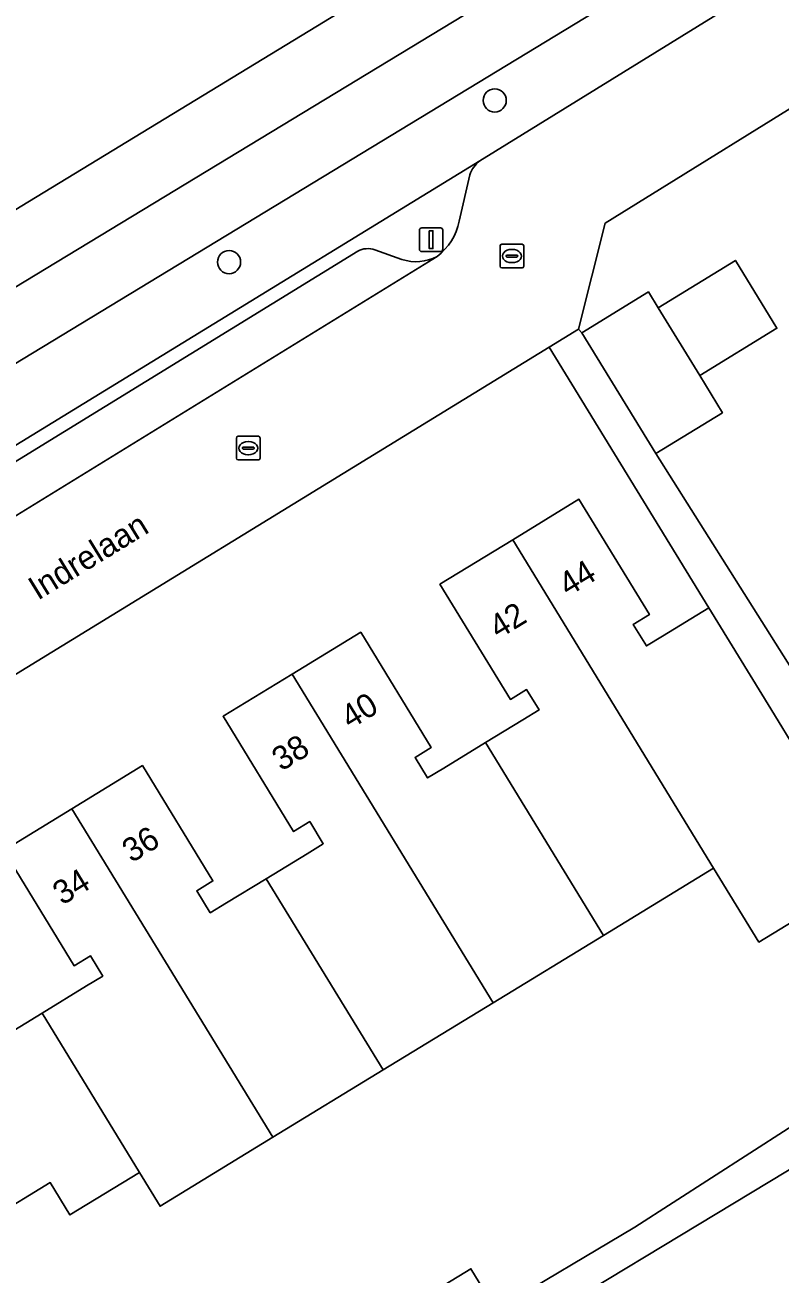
# Model space of a CAD drawing. Extents: x 157767 to 159172, y 387839 to 389425.
# Drawn here: x 158158.7 to 158190.5, y 388403.1 to 388455.8 of the extents above; entities that cross this region are included whole.
import ezdxf

# ---------------------------------------------------------------- set-up
doc = ezdxf.new("R2010")
doc.units = 0
for name, color, linetype in [('IMGEO_Berm_groen', 7, 'Continuous'), ('IMGEO_Boom', 7, 'Continuous'), ('IMGEO_Erf', 7, 'Continuous'), ('IMGEO_Fietspad_open', 7, 'Continuous'), ('IMGEO_Kolk', 7, 'Continuous'), ('IMGEO_Lichtmast', 7, 'Continuous'), ('IMGEO_Muur', 7, 'Continuous'), ('IMGEO_Openbare_ruimte_label', 7, 'Continuous'), ('IMGEO_Pand', 7, 'Continuous'), ('IMGEO_Pand_nummerreeks', 7, 'Continuous'), ('IMGEO_Parkeervlak_open', 7, 'Continuous'), ('IMGEO_Rijbaan_lokaal_open', 7, 'Continuous'), ('IMGEO_Voetpad_open', 7, 'Continuous')]:
    doc.layers.add(name, color=color, linetype=linetype)

msp = doc.modelspace()

# ---------------------------------------------------------------- linework, layer by layer
at = {"layer": 'IMGEO_Berm_groen'}
msp.add_lwpolyline([(158201.147, 388470.704), (158200.534, 388473.716), (158154.413, 388445.618), (158154.35, 388445.722), (158150.494, 388443.392), (158150.371, 388443.318), (158151.9, 388440.83)], close=True, dxfattribs=at)
msp.add_lwpolyline([(158145.025, 388429.907), (158151.076, 388433.606), (158177.876, 388450.031), (158203.622, 388465.947), (158202.285, 388468.212), (158122.311, 388419.644)], dxfattribs=at)
at = {"layer": 'IMGEO_Boom'}
for centre in [(158178.506, 388452.581), (158167.302, 388445.76)]:
    msp.add_circle(centre, 0.489, dxfattribs=at)
at = {"layer": 'IMGEO_Erf'}
for points in [[(158200.3, 388475.991), (158199.947, 388485.226), (158199.35, 388488.215), (158192.323, 388500), (158191.872, 388500.756), (158188.505, 388501.585), (158185.9, 388500), (158141.163, 388472.783), (158140.095, 388469.071), (158154.35, 388445.722), (158154.413, 388445.618), (158200.534, 388473.716)], [(158227.437, 388427.591), (158206.398, 388461.811), (158193.554, 388453.846), (158183.168, 388447.406), (158182.041, 388442.936), (158182.177, 388442.783), (158184.992, 388444.506), (158185.402, 388443.835), (158188.66, 388445.829), (158190.411, 388442.966), (158187.153, 388440.973), (158188.112, 388439.406), (158185.297, 388437.683), (158197.216, 388418.782), (158193.835, 388409.215), (158175.068, 388397.881), (158178.573, 388391.881), (158193.933, 388365.581), (158200.612, 388354.718), (158203.311, 388362.254), (158206.731, 388361.142), (158207.656, 388363.849), (158211.167, 388374.122), (158210.098, 388376.863)]]:
    msp.add_lwpolyline(points, close=True, dxfattribs=at)
for points in [[(158154.697, 388411.184), (158159.421, 388414.071), (158161.294, 388415.216), (158161.977, 388415.634), (158161.454, 388416.49), (158160.77, 388416.071), (158157.798, 388420.935), (158160.678, 388422.695), (158163.65, 388424.512), (158166.623, 388419.649), (158165.941, 388419.232), (158166.509, 388418.302), (158167.191, 388418.719), (158168.865, 388419.742), (158170.593, 388420.798), (158171.276, 388421.216), (158170.706, 388422.15), (158170.023, 388421.732), (158167.05, 388426.595), (158169.966, 388428.377), (158172.856, 388430.143), (158175.827, 388425.28), (158175.146, 388424.863), (158175.677, 388423.993), (158176.359, 388424.41), (158178.118, 388425.484), (158179.694, 388426.447), (158180.377, 388426.866), (158179.854, 388427.724), (158179.17, 388427.306), (158176.198, 388432.169), (158179.264, 388434.043), (158182.059, 388435.751), (158185.032, 388430.887), (158184.35, 388430.471), (158184.904, 388429.563), (158185.586, 388429.98), (158187.542, 388431.175), (158180.797, 388442.173), (158153.056, 388425.158)], [(158194.393, 388419.965), (158189.647, 388417.065), (158187.738, 388420.187), (158183.092, 388417.348), (158178.447, 388414.509), (158173.802, 388411.67), (158169.156, 388408.831), (158164.395, 388405.921), (158163.523, 388407.348), (158160.593, 388405.557), (158159.761, 388406.918), (158157.317, 388405.425), (158156.544, 388402.467)], [(158190.849, 388368.154), (158181.209, 388384.323), (158179.208, 388387.653), (158176.954, 388386.321), (158175.991, 388387.951), (158178.245, 388389.283), (158175.083, 388394.596), (158172.937, 388398.197), (158173.36, 388398.449), (158175.039, 388399.45), (158174.005, 388401.142), (158177.504, 388403.28), (158178.56, 388401.55), (158184.412, 388405.039), (158192.496, 388410.242)]]:
    msp.add_lwpolyline(points, dxfattribs=at)
at = {"layer": 'IMGEO_Fietspad_open'}
for points in [[(158202.285, 388468.212), (158204.775, 388469.724), (158203.349, 388472.041), (158201.147, 388470.704), (158151.9, 388440.83), (158150.899, 388440.222), (158119.787, 388421.348), (158121.743, 388418.119)], [(158122.311, 388419.644), (158202.285, 388468.212)]]:
    msp.add_lwpolyline(points, dxfattribs=at)
at = {"layer": 'IMGEO_Kolk'}
for p, q in [((158178.732, 388445.591), (158178.732, 388446.443)), ((158178.807, 388446.517), (158179.659, 388446.517)), ((158179.22, 388446.297), (158179.245, 388446.297)), ((158179.733, 388446.443), (158179.733, 388445.591)), ((158178.991, 388446.011), (158178.991, 388446.023)), ((158179.429, 388445.974), (158179.031, 388445.974)), ((158179.034, 388446.06), (158179.432, 388446.06)), ((158179.243, 388445.737), (158179.218, 388445.737)), ((158179.475, 388446.023), (158179.475, 388446.011)), ((158179.659, 388445.517), (158178.807, 388445.517)), ((158167.689, 388438.412), (158168.541, 388438.412)), ((158167.614, 388437.486), (158167.614, 388438.338)), ((158167.873, 388437.906), (158167.873, 388437.918)), ((158168.311, 388437.869), (158167.913, 388437.869)), ((158167.916, 388437.955), (158168.314, 388437.955)), ((158168.102, 388438.192), (158168.127, 388438.192)), ((158168.357, 388437.918), (158168.357, 388437.906)), ((158168.615, 388438.338), (158168.615, 388437.486)), ((158168.541, 388437.412), (158167.689, 388437.412)), ((158168.125, 388437.632), (158168.1, 388437.632))]:
    msp.add_line(p, q, dxfattribs=at)
for points in [[(158178.732, 388445.591), (158178.732, 388446.443)], [(158178.807, 388446.517), (158179.659, 388446.517)], [(158179.733, 388446.443), (158179.733, 388445.591)], [(158179.659, 388445.517), (158178.807, 388445.517)], [(158167.689, 388438.412), (158168.541, 388438.412)], [(158167.614, 388437.486), (158167.614, 388438.338)], [(158168.615, 388438.338), (158168.615, 388437.486)], [(158168.541, 388437.412), (158167.689, 388437.412)]]:
    msp.add_lwpolyline(points, dxfattribs=at)
for centre, radius, start, end in [((158178.809, 388446.441), 0.0765, 91.552, 178.448), ((158178.809, 388446.441), 0.0765, 91.552, 178.448), ((158179.657, 388446.441), 0.0765, 1.552, 88.448), ((158179.657, 388446.441), 0.0765, 1.552, 88.448), ((158179.031, 388446.02), 0.0403, 85.8775, 175.7526), ((158179.028, 388446.01), 0.0366, 178.938, 274.7102), ((158179.432, 388446.017), 0.043, 264.8664, 352.4533), ((158179.436, 388446.022), 0.0386, 1.7309, 96.639), ((158178.809, 388445.593), 0.0765, 181.552, 268.448), ((158178.809, 388445.593), 0.0765, 181.552, 268.448), ((158179.657, 388445.593), 0.0765, 271.552, 358.448), ((158179.657, 388445.593), 0.0765, 271.552, 358.448), ((158167.691, 388438.336), 0.0765, 91.552, 178.448), ((158167.691, 388438.336), 0.0765, 91.552, 178.448), ((158168.539, 388438.336), 0.0765, 1.552, 88.448), ((158168.539, 388438.336), 0.0765, 1.552, 88.448), ((158167.913, 388437.915), 0.0403, 85.8775, 175.7526), ((158167.91, 388437.905), 0.0366, 178.938, 274.7102), ((158168.314, 388437.912), 0.043, 264.8664, 352.4533), ((158168.318, 388437.917), 0.0386, 1.7309, 96.639), ((158167.691, 388437.488), 0.0765, 181.552, 268.448), ((158167.691, 388437.488), 0.0765, 181.552, 268.448), ((158168.539, 388437.488), 0.0765, 271.552, 358.448), ((158168.539, 388437.488), 0.0765, 271.552, 358.448)]:
    msp.add_arc(centre, radius, start, end, dxfattribs=at)
for centre, major_axis, ratio, start_param, end_param in [((158179.219, 388446.017), (-0.387, 0.002), 0.722429, 4.712389, 7.853982), ((158179.244, 388446.017), (-0.39, 0.002), 0.717154, 1.570796, 4.712389), ((158168.101, 388437.912), (-0.387, 0.002), 0.722429, 4.712389, 7.853982), ((158168.126, 388437.912), (-0.39, 0.002), 0.717154, 1.570796, 4.712389)]:
    msp.add_ellipse(centre, major_axis=major_axis, ratio=ratio, start_param=start_param, end_param=end_param, dxfattribs=at)
at = {"layer": 'IMGEO_Lichtmast'}
for p, q in [((158175.329, 388446.306), (158175.329, 388447.106)), ((158175.329, 388447.106), (158175.329, 388446.306)), ((158175.429, 388447.206), (158176.219, 388447.206)), ((158176.219, 388447.206), (158175.429, 388447.206)), ((158176.319, 388447.106), (158176.319, 388446.306)), ((158176.319, 388446.306), (158176.319, 388447.106)), ((158176.219, 388446.206), (158175.429, 388446.206)), ((158175.429, 388446.206), (158176.219, 388446.206))]:
    msp.add_line(p, q, dxfattribs=at)
msp.add_lwpolyline([(158175.749, 388447.081), (158175.899, 388447.081), (158175.899, 388446.331), (158175.749, 388446.331), (158175.749, 388447.081)], dxfattribs=at)
for centre, start, end in [((158175.429, 388447.106), 90, 180), ((158175.429, 388447.106), 90, 180), ((158176.219, 388447.106), 0, 90), ((158176.219, 388447.106), 360, 90), ((158175.429, 388446.306), 180, 270), ((158175.429, 388446.306), 180, 270), ((158176.219, 388446.306), 270, 0), ((158176.219, 388446.306), 270, 0)]:
    msp.add_arc(centre, 0.1, start, end, dxfattribs=at)
at = {"layer": 'IMGEO_Muur'}
msp.add_lwpolyline([(158193.554, 388453.846), (158183.168, 388447.406)], dxfattribs=at)
at = {"layer": 'IMGEO_Pand'}
for points in [[(158185.402, 388443.835), (158187.153, 388440.973), (158190.411, 388442.966), (158188.66, 388445.829)], [(158185.402, 388443.835), (158184.992, 388444.506), (158182.177, 388442.783), (158185.297, 388437.683), (158188.112, 388439.406), (158187.153, 388440.973)], [(158187.542, 388431.175), (158185.586, 388429.98), (158184.904, 388429.563), (158184.35, 388430.471), (158185.032, 388430.887), (158182.059, 388435.751), (158179.264, 388434.043), (158187.738, 388420.187), (158189.647, 388417.065), (158194.393, 388419.965), (158192.484, 388423.088), (158190.149, 388426.909)], [(158178.118, 388425.484), (158183.092, 388417.348), (158187.738, 388420.187), (158179.264, 388434.043), (158176.198, 388432.169), (158179.17, 388427.306), (158179.854, 388427.724), (158180.377, 388426.866), (158179.694, 388426.447)], [(158178.118, 388425.484), (158176.359, 388424.41), (158175.677, 388423.993), (158175.146, 388424.863), (158175.827, 388425.28), (158172.856, 388430.143), (158169.966, 388428.377), (158178.447, 388414.509), (158183.092, 388417.348)], [(158168.865, 388419.742), (158173.802, 388411.67), (158178.447, 388414.509), (158169.966, 388428.377), (158167.05, 388426.595), (158170.023, 388421.732), (158170.706, 388422.15), (158171.276, 388421.216), (158170.593, 388420.798)], [(158160.678, 388422.695), (158169.156, 388408.831), (158173.802, 388411.67), (158168.865, 388419.742), (158167.191, 388418.719), (158166.509, 388418.302), (158165.941, 388419.232), (158166.623, 388419.649), (158163.65, 388424.512)], [(158159.421, 388414.071), (158163.523, 388407.348), (158164.395, 388405.921), (158169.156, 388408.831), (158160.678, 388422.695), (158157.798, 388420.935), (158160.77, 388416.071), (158161.454, 388416.49), (158161.977, 388415.634), (158161.294, 388415.216)], [(158159.421, 388414.071), (158154.697, 388411.184), (158151.206, 388416.897), (158145.839, 388413.615), (158157.317, 388405.425), (158159.761, 388406.918), (158160.593, 388405.557), (158163.523, 388407.348)], [(158178.56, 388401.55), (158177.504, 388403.28), (158174.005, 388401.142), (158175.039, 388399.45), (158175.345, 388398.949), (158178.843, 388401.087)]]:
    msp.add_lwpolyline(points, close=True, dxfattribs=at)
at = {"layer": 'IMGEO_Parkeervlak_open'}
for points in [[(158174.592, 388445.874), (158173.452, 388446.272)], [(158150.146, 388431.98), (158149.561, 388429.684), (158176.074, 388446)], [(158172.73, 388446.216), (158151.406, 388433.116), (158150.602, 388432.6)]]:
    msp.add_lwpolyline(points, dxfattribs=at)
for centre, radius, start, end in [((158173.148, 388445.508), 0.822, 68.3167, 120.5535), ((158175.189, 388447.63), 1.854, 251.218, 298.5012)]:
    msp.add_arc(centre, radius, start, end, dxfattribs=at)
at = {"layer": 'IMGEO_Rijbaan_lokaal_open'}
for points in [[(158170.612, 388337.516), (158169.317, 388336.817), (158143.742, 388378.793), (158144.897, 388379.594), (158135.994, 388394.364), (158141.098, 388415.471), (158153.984, 388423.292), (158153.056, 388425.158), (158180.797, 388442.173), (158182.041, 388442.936), (158183.168, 388447.406), (158193.554, 388453.846), (158206.398, 388461.811), (158203.803, 388466.059), (158203.622, 388465.947), (158177.876, 388450.031)], [(158177.454, 388449.44), (158177.011, 388447.484)], [(158176.074, 388446), (158149.561, 388429.684), (158148.721, 388426.389)]]:
    msp.add_lwpolyline(points, dxfattribs=at)
for centre, radius, start, end in [((158178.634, 388449.043), 1.245, 127.5185, 161.4245), ((158174.611, 388447.961), 2.447, 306.7158, 348.7475)]:
    msp.add_arc(centre, radius, start, end, dxfattribs=at)
at = {"layer": 'IMGEO_Voetpad_open'}
for points in [[(158177.876, 388450.031), (158151.076, 388433.606), (158145.025, 388429.907), (158147.586, 388425.739), (158136.486, 388418.93), (158132.726, 388403.323)], [(158177.011, 388447.484), (158177.454, 388449.44)], [(158173.452, 388446.272), (158174.592, 388445.874)], [(158150.602, 388432.6), (158151.406, 388433.116), (158172.73, 388446.216)], [(158197.216, 388418.782), (158185.297, 388437.683), (158182.177, 388442.783), (158182.041, 388442.936), (158180.797, 388442.173), (158187.542, 388431.175), (158190.149, 388426.909), (158192.484, 388423.088)], [(158192.496, 388410.242), (158184.412, 388405.039), (158178.56, 388401.55), (158178.843, 388401.087), (158175.345, 388398.949), (158175.039, 388399.45), (158173.36, 388398.449), (158172.937, 388398.197), (158175.083, 388394.596), (158178.245, 388389.283), (158179.208, 388387.653), (158181.209, 388384.323), (158190.849, 388368.154)], [(158193.933, 388365.581), (158178.573, 388391.881), (158175.068, 388397.881), (158193.835, 388409.215)]]:
    msp.add_lwpolyline(points, dxfattribs=at)
for centre, radius, start, end in [((158178.634, 388449.043), 1.245, 127.5185, 161.4245), ((158174.611, 388447.961), 2.447, 306.7158, 348.7475), ((158173.148, 388445.508), 0.822, 68.3167, 120.5535), ((158175.189, 388447.63), 1.854, 251.218, 298.5012)]:
    msp.add_arc(centre, radius, start, end, dxfattribs=at)

# ---------------------------------------------------------------- texts
at = {"layer": 'IMGEO_Openbare_ruimte_label'}
msp.add_text('Indrelaan', height=1, rotation=31.5437, dxfattribs=at).set_placement((158159.242, 388431.468))
at = {"layer": 'IMGEO_Pand_nummerreeks'}
for s, rotation, p in [('44', 31.4325, (158181.6, 388431.626)), ('42', 31.4315, (158178.666, 388429.834)), ('40', 31.4288, (158172.412, 388426.028)), ('38', 31.4288, (158169.509, 388424.254)), ('36', 31.4351, (158163.192, 388420.388)), ('34', 31.4351, (158160.266, 388418.6))]:
    msp.add_text(s, height=1, rotation=rotation, dxfattribs=at).set_placement(p)

doc.saveas('drawing.dxf')
